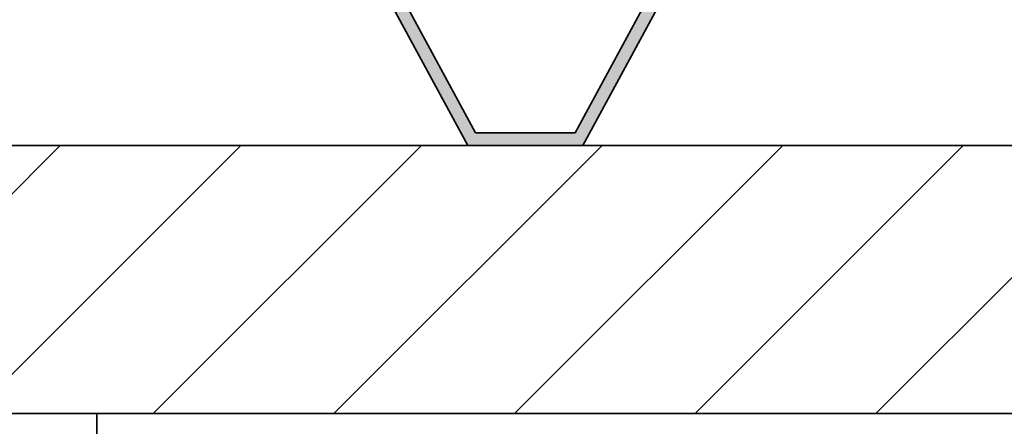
# Model space of a CAD drawing. Extents: x -350 to 540, y -53 to 541.
# Tile 489 of 569: x 264.19 to 279.61, y 198.2 to 204.57. Entities that reach past the tile are written whole.
import ezdxf

# ---------------------------------------------------------------- set-up
doc = ezdxf.new("R2010")
doc.units = 0
doc.layers.get('0').update_dxf_attribs({"lineweight": 35})
doc.layers.add('0-Shading', color=7, linetype='Continuous', lineweight=35)
for name, color, linetype, lineweight, true_color in [('A_Aussenwand-A06HSWU6NL', 3, 'Continuous', 35, 0x00ff00), ('A_Geschossdecke', 7, 'Continuous', 35, 0x008080), ('A_Innenwand', 7, 'Continuous', 35, 0x80ff80)]:
    doc.layers.add(name, color=color, linetype=linetype, lineweight=lineweight, true_color=true_color)

# ---------------------------------------------------------------- blocks, each defined once
blk = doc.blocks.new('3D-Ansicht-A06HSWBANL', base_point=(172.396, 139.981))
at = {"layer": '0-Shading', "color": 7, "true_color": 0xffffff}
for points in [[(271.331, 202.802), (269.193, 206.332), (269.421, 206.332)], [(271.212, 202.602), (269.193, 206.332), (271.331, 202.802)], [(269.193, 206.332), (271.331, 202.802), (269.421, 206.332)], [(271.212, 202.602), (271.331, 202.802), (269.193, 206.332)], [(272.893, 202.802), (274.804, 206.332), (274.909, 206.332)], [(275.031, 206.332), (272.893, 202.802), (274.909, 206.332)], [(273.012, 202.602), (272.893, 202.802), (275.031, 206.332)], [(272.893, 202.802), (274.909, 206.332), (274.804, 206.332)], [(272.893, 202.802), (275.031, 206.332), (274.909, 206.332)], [(273.012, 202.602), (275.031, 206.332), (272.893, 202.802)], [(272.893, 202.802), (271.212, 202.602), (271.331, 202.802)], [(273.012, 202.602), (271.212, 202.602), (272.893, 202.802)], [(273.012, 202.602), (271.331, 202.802), (271.212, 202.602)], [(272.893, 202.802), (271.331, 202.802), (273.012, 202.602)]]:
    blk.add_solid(points, dxfattribs=at)
blk = doc.blocks.new('Referenz-A06HSWTYNL', base_point=(183.761, 139.981))
at = {"layer": 'A_Geschossdecke', "color": 0, "linetype": 'ByBlock', "ltscale": 0.35}
for p, q in [((183.767, 202.602), (326.358, 202.602)), ((183.767, 198.402), (326.358, 198.402))]:
    blk.add_line(p, q, dxfattribs=at)
at = {"layer": 'A_Geschossdecke', "color": 0, "linetype": 'ByBlock', "lineweight": 18, "ltscale": 0.18}
for p, q in [((260.628, 198.402), (264.828, 202.602)), ((263.456, 198.402), (267.656, 202.602)), ((266.285, 198.402), (270.485, 202.602)), ((269.113, 198.402), (273.313, 202.602)), ((271.942, 198.402), (276.142, 202.602)), ((274.77, 198.402), (278.97, 202.602)), ((277.598, 198.402), (281.798, 202.602))]:
    blk.add_line(p, q, dxfattribs=at)
at = {"layer": 'A_Innenwand', "color": 0, "linetype": 'ByBlock', "ltscale": 0.35}
for p, q in [((260.599, 198.402), (265.399, 198.402)), ((265.399, 198.402), (265.399, 198.402)), ((265.399, 198.402), (265.399, 148.802)), ((265.399, 198.402), (265.399, 198.402)), ((265.399, 198.402), (265.399, 198.402)), ((265.399, 198.402), (265.399, 198.402)), ((265.399, 198.402), (265.399, 198.402)), ((265.399, 198.402), (265.399, 198.402))]:
    blk.add_line(p, q, dxfattribs=at)
blk = doc.blocks.new('Referenz-A06HSWU8NL', base_point=(178.421, 198.202))
at = {"layer": 'A_Aussenwand-A06HSWU6NL', "color": 0, "linetype": 'ByBlock', "ltscale": 0.35}
for p, q in [((244.615, 202.602), (269.552, 202.602)), ((244.615, 202.602), (271.144, 202.602)), ((269.552, 202.602), (319.565, 202.602)), ((271.144, 202.602), (319.565, 202.602))]:
    blk.add_line(p, q, dxfattribs=at)
blk = doc.blocks.new('3D-Objekt-A06HSWUKNL', base_point=(265.192, 202.602))
at = {"color": 0, "linetype": 'ByBlock', "lineweight": -2, "ltscale": 0.35}
for p, q in [((269.193, 206.332), (271.212, 202.602)), ((271.212, 202.602), (269.193, 206.332)), ((271.331, 202.802), (269.421, 206.332)), ((269.421, 206.332), (271.331, 202.802)), ((274.804, 206.332), (272.893, 202.802)), ((272.893, 202.802), (274.804, 206.332)), ((273.012, 202.602), (275.031, 206.332)), ((275.031, 206.332), (273.012, 202.602)), ((272.893, 202.802), (271.331, 202.802)), ((271.331, 202.802), (272.893, 202.802)), ((271.331, 202.802), (271.331, 202.802)), ((272.893, 202.802), (272.893, 202.802)), ((271.212, 202.602), (273.012, 202.602)), ((273.012, 202.602), (271.212, 202.602)), ((271.212, 202.602), (271.212, 202.602)), ((273.012, 202.602), (273.012, 202.602))]:
    blk.add_line(p, q, dxfattribs=at)

msp = doc.modelspace()

# ---------------------------------------------------------------- block references
at = {"color": 251, "lineweight": 25, "ltscale": 0.25, "true_color": 0x585858}
for name, p in [('Referenz-A06HSWU8NL', (178.421, 198.202)), ('Referenz-A06HSWTYNL', (183.761, 139.981))]:
    msp.add_blockref(name, p, dxfattribs=at)
msp.add_blockref('3D-Ansicht-A06HSWBANL', (172.396, 139.981))
at = {"ltscale": 0.35}
msp.add_blockref('3D-Objekt-A06HSWUKNL', (265.192, 202.602), dxfattribs=at)

doc.saveas('drawing.dxf')
